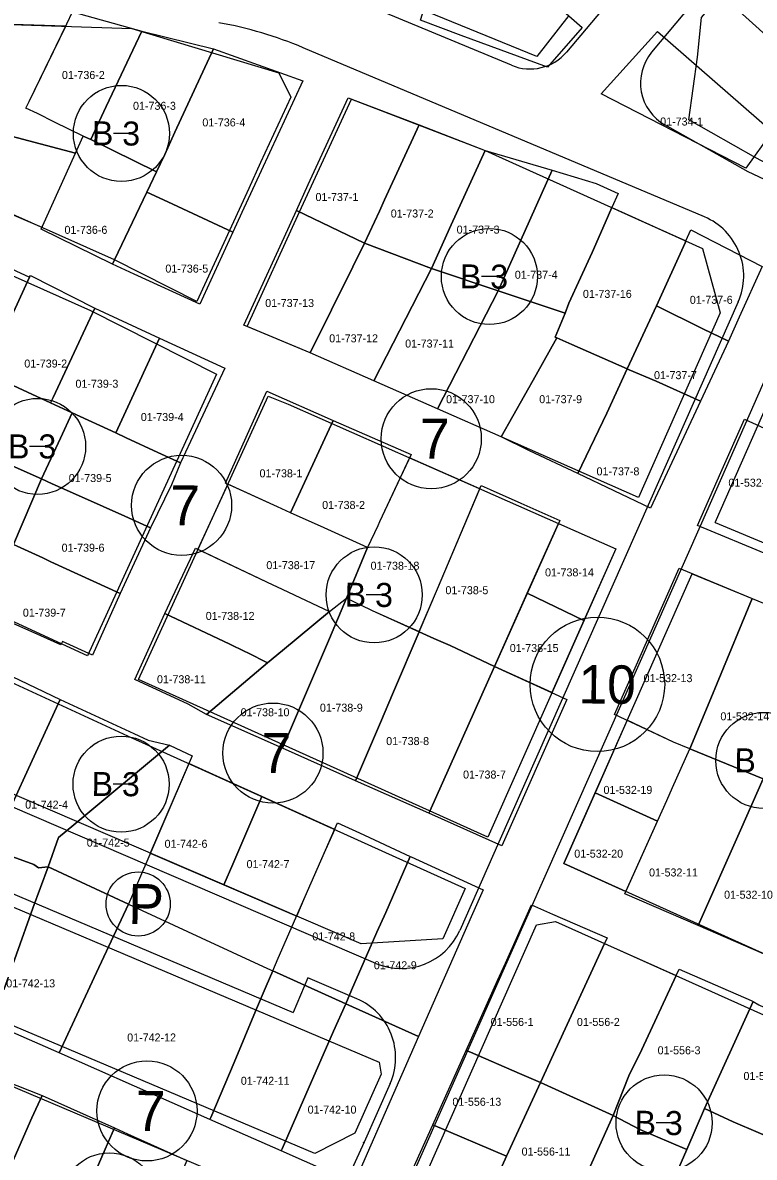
# Model space of a CAD drawing. Extents: x 413946 to 415528, y 4453939 to 4454944.
# Drawn here: x 415021.3 to 415112.6, y 4454500.5 to 4454642.2 of the extents above; entities that cross this region are included whole.
import ezdxf

# ---------------------------------------------------------------- set-up
doc = ezdxf.new("R2010")
doc.units = 0
for name, color, linetype in [('0_KADASTRO', 7, 'Continuous'), ('Level 27', 7, 'Continuous'), ('Level 28', 7, 'Continuous'), ('Level 29', 7, 'Continuous'), ('Level 32', 7, 'Continuous'), ('Level 48', 7, 'Continuous'), ('Level 58', 7, 'Continuous'), ('Level 62', 7, 'Continuous')]:
    doc.layers.add(name, color=color, linetype=linetype)

msp = doc.modelspace()

# ---------------------------------------------------------------- linework, layer by layer
at = {"layer": '0_KADASTRO'}
for points in [[(415115.36, 4454639.48), (415106.54, 4454647.45), (415113.99, 4454655.71), (415116, 4454657.93), (415124.8, 4454650), (415122.1, 4454646.99), (415120.05, 4454644.7)], [(415070.95, 4454642.51), (415075.05, 4454655.72), (415082.45, 4454649.24), (415091.13, 4454641.61), (415086.82, 4454636.63), (415076.04, 4454640.6)], [(415021.67, 4454631.53), (415022.08, 4454632.37), (415026.78, 4454642.05), (415027.49, 4454643.56), (415036.14, 4454641.12), (415031.69, 4454631.71), (415030.81, 4454629.85), (415029.75, 4454627.6), (415028.83, 4454628.04), (415025.24, 4454629.78), (415023.09, 4454630.83)], [(415027.86, 4454625.9), (415028.83, 4454628.04), (415025.24, 4454629.78), (415023.09, 4454630.83), (415021.67, 4454631.53), (415022.08, 4454632.37), (415026.63, 4454641.75), (415026.62, 4454641.75), (415016.04, 4454642.11), (415013.23, 4454639.28), (415012.73, 4454632.91), (415012.52, 4454629.92)], [(415029.75, 4454627.6), (415030.81, 4454629.85), (415031.69, 4454631.71), (415036.14, 4454641.12), (415045.11, 4454638.93), (415040.26, 4454628.5), (415039, 4454625.75), (415037.98, 4454623.58)], [(415100.53, 4454641.08), (415114.85, 4454628.62), (415111.59, 4454624.04), (415093.49, 4454633.29)], [(415036.76, 4454621.04), (415037.98, 4454623.58), (415039, 4454625.75), (415040.26, 4454628.5), (415045.11, 4454638.93), (415056.26, 4454634.95), (415051.05, 4454623.7), (415048.64, 4454618.49), (415047.49, 4454616.01), (415039.38, 4454619.81)], [(415055.44, 4454618.75), (415056.93, 4454621.99), (415061.9, 4454632.79), (415070.77, 4454629.44), (415066.45, 4454620.06), (415065.81, 4454618.66), (415063.97, 4454614.65)], [(415023.66, 4454616.66), (415023.92, 4454617.23), (415027.65, 4454625.44), (415027.86, 4454625.9), (415012.52, 4454629.92), (415011.93, 4454621.65)], [(415063.97, 4454614.65), (415065.81, 4454618.66), (415066.45, 4454620.06), (415070.77, 4454629.44), (415079.03, 4454626.25), (415074.79, 4454616.96), (415072.3, 4454611.5)], [(415023.55, 4454616.41), (415023.92, 4454617.23), (415027.65, 4454625.44), (415028.83, 4454628.04), (415029.75, 4454627.6), (415037.98, 4454623.58), (415036.76, 4454621.04), (415032.72, 4454612.58), (415032.46, 4454612.03)], [(415072.3, 4454611.5), (415074.79, 4454616.96), (415079.03, 4454626.25), (415087.37, 4454623.76), (415080.65, 4454608.72)], [(415080.65, 4454608.72), (415087.37, 4454623.76), (415092.87, 4454622.12), (415095.62, 4454620.85), (415094.85, 4454619.1), (415094.01, 4454617.19), (415092.37, 4454613.47), (415089.49, 4454607.16), (415089, 4454605.93)], [(415032.46, 4454612.03), (415032.72, 4454612.58), (415036.76, 4454621.04), (415039.38, 4454619.81), (415047.49, 4454616.01), (415043.37, 4454607.03), (415035.17, 4454610.79)], [(415055.44, 4454618.75), (415063.97, 4454614.65), (415062.5, 4454611.71), (415057.15, 4454600.97), (415048.86, 4454604.4), (415053.9, 4454615.38)], [(415087.97, 4454602.85), (415087.78, 4454602.93), (415089, 4454605.93), (415089.49, 4454607.16), (415092.37, 4454613.47), (415094.01, 4454617.19), (415094.85, 4454619.1), (415097.33, 4454617.98), (415100.48, 4454616.56), (415104.08, 4454614.93), (415103.99, 4454614.71), (415100.42, 4454606.84), (415096.74, 4454598.96), (415089.85, 4454602.02)], [(415100.42, 4454606.84), (415103.99, 4454614.71), (415104.08, 4454614.93), (415104.71, 4454616.31), (415113.6, 4454611.73), (415110.73, 4454605.43), (415109.43, 4454602.4), (415106.21, 4454603.96)], [(415009.62, 4454601.73), (415010.32, 4454607.12), (415011.82, 4454615.14), (415022.12, 4454610.39), (415018.76, 4454603.13), (415018.34, 4454602.22), (415016.61, 4454598.48), (415011.46, 4454600.87)], [(415057.15, 4454600.97), (415062.5, 4454611.71), (415063.97, 4454614.65), (415072.3, 4454611.5), (415065.11, 4454597.46)], [(415065.11, 4454597.46), (415072.3, 4454611.5), (415080.65, 4454608.72), (415073.07, 4454593.95)], [(415016.61, 4454598.48), (415018.34, 4454602.22), (415018.76, 4454603.13), (415022.12, 4454610.39), (415022.23, 4454610.62), (415030.28, 4454606.53), (415026.51, 4454598.51), (415025.05, 4454595.4), (415024.73, 4454594.72)], [(415073.07, 4454593.95), (415080.65, 4454608.72), (415089, 4454605.93), (415087.78, 4454602.93), (415087.97, 4454602.85), (415085.37, 4454598.23), (415081, 4454590.46)], [(415024.73, 4454594.72), (415025.05, 4454595.4), (415026.51, 4454598.51), (415030.28, 4454606.53), (415038.36, 4454602.78), (415034.13, 4454593.66), (415032.88, 4454590.96), (415027.43, 4454593.47)], [(415096.74, 4454598.96), (415100.42, 4454606.84), (415106.21, 4454603.96), (415109.43, 4454602.4), (415105.9, 4454594.94), (415100.36, 4454597.4), (415097.02, 4454598.84)], [(415081, 4454590.46), (415085.37, 4454598.23), (415087.97, 4454602.85), (415089.85, 4454602.02), (415096.74, 4454598.96), (415094.2, 4454593.42), (415090.59, 4454585.89), (415084.56, 4454588.73)], [(415009.23, 4454591.64), (415008.17, 4454592.12), (415010.24, 4454597.6), (415009.01, 4454597.98), (415009.62, 4454601.73), (415011.46, 4454600.87), (415016.61, 4454598.48), (415024.73, 4454594.72), (415027.43, 4454593.47), (415025.96, 4454590.3), (415023.6, 4454585.21), (415019.56, 4454587.03), (415017.82, 4454587.8)], [(415032.88, 4454590.96), (415034.13, 4454593.66), (415038.36, 4454602.78), (415046.52, 4454599.04), (415042.23, 4454589.89), (415040.98, 4454587.2), (415038.13, 4454588.52), (415034.18, 4454590.35)], [(415090.59, 4454585.89), (415094.2, 4454593.42), (415096.74, 4454598.96), (415097.02, 4454598.84), (415100.36, 4454597.4), (415105.9, 4454594.94), (415099.66, 4454581.55)], [(415046.57, 4454584.67), (415051.75, 4454596.16), (415060.02, 4454592.5), (415056.47, 4454584.77), (415054.71, 4454580.99), (415053.09, 4454581.73)], [(415023.6, 4454585.21), (415025.96, 4454590.3), (415027.43, 4454593.47), (415032.88, 4454590.96), (415034.18, 4454590.35), (415038.13, 4454588.52), (415040.98, 4454587.2), (415039.84, 4454584.47), (415037.24, 4454579.1), (415034.03, 4454580.54), (415028.62, 4454582.96), (415024.96, 4454584.6)], [(415006.86, 4454583.1), (415006.54, 4454583.24), (415009.23, 4454591.64), (415017.82, 4454587.8), (415019.56, 4454587.03), (415023.6, 4454585.21), (415020.1, 4454577.02), (415018.39, 4454577.81), (415015.35, 4454579.2)], [(415054.71, 4454580.99), (415056.47, 4454584.77), (415060.02, 4454592.5), (415069.79, 4454588.25), (415065.84, 4454579.85), (415065.6, 4454579.36), (415064.33, 4454576.65), (415058.91, 4454579.1)], [(415105.54, 4454579.41), (415108.46, 4454586.03), (415111.39, 4454592.66), (415120.88, 4454588.34), (415119.23, 4454584.59), (415118.25, 4454582.36), (415117.89, 4454582.49), (415114.57, 4454575.64)], [(415070.76, 4454566.14), (415073.05, 4454571.5), (415078.36, 4454583.98), (415069.59, 4454587.83), (415065.84, 4454579.85), (415065.6, 4454579.36), (415064.33, 4454576.65), (415061.7, 4454570.3), (415064.64, 4454568.9), (415064.92, 4454568.77), (415070.76, 4454566.14)], [(415020.1, 4454577.02), (415023.6, 4454585.21), (415024.96, 4454584.6), (415028.62, 4454582.96), (415034.03, 4454580.54), (415037.24, 4454579.1), (415033.45, 4454570.9), (415024.79, 4454574.87), (415023.76, 4454575.34)], [(415043.15, 4454576.42), (415052.51, 4454572), (415052.96, 4454571.79), (415059.57, 4454568.65), (415061.7, 4454570.3), (415064.33, 4454576.65), (415058.91, 4454579.1), (415054.71, 4454580.99), (415053.09, 4454581.73), (415046.86, 4454584.54)], [(415070.76, 4454566.13), (415073.05, 4454571.5), (415078.53, 4454584.38), (415079.63, 4454583.9), (415083.49, 4454582.2), (415088.35, 4454580.03), (415080.18, 4454561.79), (415074.63, 4454564.39), (415072.62, 4454565.3)], [(415084.28, 4454570.95), (415088.18, 4454579.64), (415095.32, 4454576.49), (415091.35, 4454567.53)], [(415016.08, 4454568.92), (415020.1, 4454577.02), (415023.76, 4454575.34), (415024.79, 4454574.87), (415033.45, 4454570.9), (415029.96, 4454563.19), (415026.22, 4454564.89), (415026.04, 4454564.49), (415022.71, 4454565.98)], [(415039.03, 4454568.42), (415042.83, 4454576.57), (415052.51, 4454572), (415052.96, 4454571.79), (415059.57, 4454568.65), (415053.72, 4454563.8), (415051.84, 4454562.24), (415049.39, 4454563.49), (415049.01, 4454563.67), (415047.13, 4454564.58)], [(415095.18, 4454555.79), (415097.76, 4454561.63), (415103.23, 4454574.05), (415112.36, 4454570.28), (415107.99, 4454559.71), (415107.19, 4454557.79), (415104.58, 4454551.48), (415102.56, 4454552.34)], [(415044.2, 4454555.78), (415045.01, 4454556.46), (415051.84, 4454562.24), (415053.72, 4454563.8), (415059.57, 4454568.65), (415061.7, 4454570.3), (415059.56, 4454565.27), (415058.07, 4454561.78), (415057.95, 4454561.5), (415053.7, 4454551.57)], [(415053.7, 4454551.57), (415057.95, 4454561.5), (415058.07, 4454561.78), (415059.56, 4454565.27), (415061.7, 4454570.3), (415064.64, 4454568.9), (415064.92, 4454568.77), (415070.76, 4454566.13), (415067.57, 4454558.64), (415065.94, 4454554.81), (415062.83, 4454547.5)], [(415080.18, 4454561.79), (415084.28, 4454570.95), (415091.35, 4454567.53), (415087.36, 4454558.52)], [(415104.58, 4454551.48), (415107.19, 4454557.79), (415107.99, 4454559.71), (415112.36, 4454570.28), (415121.57, 4454566.48), (415118.72, 4454559.66), (415117.15, 4454555.9), (415113.75, 4454547.75)], [(415039.03, 4454568.42), (415047.13, 4454564.58), (415049.01, 4454563.67), (415049.39, 4454563.49), (415051.84, 4454562.24), (415045.01, 4454556.46), (415044.2, 4454555.78), (415041.91, 4454557.06), (415035.25, 4454560.14)], [(415062.83, 4454547.5), (415065.94, 4454554.81), (415067.57, 4454558.64), (415070.76, 4454566.13), (415072.62, 4454565.3), (415074.63, 4454564.39), (415080.18, 4454561.79), (415072.09, 4454543.73), (415071.97, 4454543.45)], [(415071.97, 4454543.45), (415072.09, 4454543.73), (415080.18, 4454561.79), (415089.23, 4454557.67), (415081.11, 4454539.4)], [(415012.17, 4454549.47), (415014.08, 4454553.46), (415017.8, 4454561.52), (415025.95, 4454557.67), (415021.54, 4454548.04), (415019.78, 4454544.2), (415017.36, 4454546.51)], [(415017.37, 4454538.96), (415019.78, 4454544.2), (415021.54, 4454548.04), (415025.95, 4454557.67), (415035.14, 4454553.42), (415036.95, 4454552.58), (415039.59, 4454551.95), (415027.65, 4454542), (415025.75, 4454540.42), (415024.42, 4454536.76), (415023.25, 4454536.63), (415022.64, 4454537.04)], [(415096.76, 4454555.06), (415092.75, 4454545.99), (415100.54, 4454542.46), (415101.71, 4454545.06), (415102.43, 4454546.69), (415104.58, 4454551.48), (415102.56, 4454552.34)], [(415024.42, 4454536.76), (415025.75, 4454540.42), (415027.65, 4454542), (415039.59, 4454551.95), (415041.11, 4454551.25), (415042.43, 4454550.64), (415034.46, 4454532.11)], [(415096.48, 4454533.39), (415100.54, 4454542.46), (415101.71, 4454545.06), (415102.43, 4454546.69), (415104.58, 4454551.48), (415113.75, 4454547.75), (415110.91, 4454541.33), (415105.64, 4454529.43)], [(415037.19, 4454538.46), (415046.38, 4454534.51), (415047.5, 4454537.11), (415051.12, 4454545.53), (415051.12, 4454545.53), (415042.01, 4454549.65)], [(415105.64, 4454529.43), (415110.91, 4454541.33), (415113.75, 4454547.75), (415117.18, 4454546.26), (415122.75, 4454543.85), (415122.37, 4454542.9), (415121.4, 4454540.53), (415118.39, 4454533.13), (415115.04, 4454526), (415114.79, 4454525.5), (415113.77, 4454525.91)], [(415056.54, 4454533.04), (415058.96, 4454538.54), (415060.23, 4454541.42), (415060.23, 4454541.42), (415051.12, 4454545.53), (415047.5, 4454537.11), (415046.38, 4454534.51), (415055.48, 4454530.6)], [(415092.75, 4454545.99), (415088.84, 4454537.16), (415096.6, 4454533.67), (415100.54, 4454542.46)], [(415052.48, 4454523.77), (415053.17, 4454525.36), (415056.54, 4454533.04), (415060.59, 4454542.26), (415063.31, 4454541), (415069.67, 4454538.07), (415066.6, 4454531.05), (415065.51, 4454528.59), (415062.34, 4454521.37), (415061.6, 4454519.67)], [(415005.1, 4454520.71), (415011.02, 4454541.01), (415013.58, 4454540.18), (415017.37, 4454538.96), (415022.64, 4454537.04), (415023.25, 4454536.63), (415024.42, 4454536.76), (415022.54, 4454531.58), (415018.39, 4454520.13), (415017.34, 4454517.25), (415016.36, 4454517.53)], [(415061.6, 4454519.67), (415062.34, 4454521.37), (415065.51, 4454528.59), (415066.6, 4454531.05), (415069.67, 4454538.07), (415069.79, 4454538.01), (415078.75, 4454533.88), (415077.27, 4454530.5), (415070.71, 4454515.56)], [(415017.34, 4454517.25), (415018.39, 4454520.13), (415022.54, 4454531.58), (415024.42, 4454536.76), (415034.46, 4454532.11), (415030.48, 4454523.56), (415025.8, 4454513.52)], [(415025.8, 4454513.52), (415030.48, 4454523.56), (415034.46, 4454532.11), (415043.54, 4454527.91), (415047.41, 4454526.12), (415051.84, 4454524.07), (415052.48, 4454523.77), (415051.67, 4454521.86), (415050.35, 4454518.73), (415047.66, 4454512.34), (415044.75, 4454505.44), (415044.65, 4454505.2)], [(415076.66, 4454513.83), (415080.58, 4454522.57), (415081.56, 4454524.75), (415084.82, 4454532), (415087.45, 4454530.85), (415094.26, 4454527.89), (415093.94, 4454527.19), (415087.56, 4454513.35), (415085.93, 4454509.81), (415083.3, 4454510.95), (415077.18, 4454513.6)], [(415085.93, 4454509.81), (415087.56, 4454513.35), (415093.94, 4454527.19), (415102.87, 4454523.17), (415098.57, 4454513.94), (415096.97, 4454510.64), (415094.99, 4454505.7)], [(415044.65, 4454505.2), (415044.75, 4454505.44), (415047.66, 4454512.34), (415050.35, 4454518.73), (415051.67, 4454521.86), (415052.48, 4454523.77), (415061.6, 4454519.67), (415060.09, 4454516.24), (415056.61, 4454508.31), (415053.65, 4454501.56), (415053.53, 4454501.29)], [(415094.99, 4454505.7), (415096.97, 4454510.64), (415098.57, 4454513.94), (415102.87, 4454523.17), (415103.25, 4454523.97), (415112.26, 4454520.05), (415112.48, 4454519.95), (415106.43, 4454506.58), (415104.22, 4454501.46), (415098.34, 4454503.95)], [(415053.53, 4454501.29), (415053.65, 4454501.56), (415056.61, 4454508.31), (415060.09, 4454516.24), (415061.6, 4454519.67), (415070.71, 4454515.56), (415062.67, 4454497.25)], [(415106.43, 4454506.58), (415112.48, 4454519.95), (415113.2, 4454519.54), (415121.44, 4454515.67), (415122.34, 4454515.37), (415129.29, 4454512.09), (415123.36, 4454503.2), (415121.21, 4454500.06), (415120.08, 4454500.54), (415116.26, 4454502.23), (415110.01, 4454504.93)], [(415072.49, 4454504.56), (415076.66, 4454513.83), (415077.18, 4454513.6), (415083.3, 4454510.95), (415085.93, 4454509.81), (415081.68, 4454500.61)], [(415010.83, 4454491.95), (415012.21, 4454498.84), (415013.32, 4454502.54), (415015.95, 4454511.24), (415023.67, 4454508.22), (415022.42, 4454505.4), (415017.55, 4454494.39), (415015.65, 4454490.09), (415015.54, 4454489.85), (415011.18, 4454491.79)], [(415077.45, 4454491.43), (415081.14, 4454499.42), (415081.68, 4454500.61), (415085.93, 4454509.81), (415094.99, 4454505.7), (415090.25, 4454495.19), (415086.76, 4454487.44)], [(415015.54, 4454489.85), (415015.65, 4454490.09), (415017.55, 4454494.39), (415022.42, 4454505.4), (415023.67, 4454508.22), (415032.71, 4454504.16), (415031.57, 4454501.52), (415026.75, 4454490.37), (415024.89, 4454486.07), (415024.76, 4454485.76)], [(415103.22, 4454499.15), (415104.22, 4454501.46), (415106.43, 4454506.58), (415110.01, 4454504.93), (415116.26, 4454502.23), (415120.08, 4454500.54), (415121.21, 4454500.06), (415123.89, 4454498.65), (415127.99, 4454496.65), (415122.48, 4454489.57), (415121.66, 4454489.98), (415114.27, 4454493.68), (415111.25, 4454495.17), (415106.27, 4454497.52)], [(415086.76, 4454487.44), (415090.25, 4454495.19), (415094.99, 4454505.7), (415098.34, 4454503.95), (415104.22, 4454501.46), (415103.22, 4454499.15), (415099.94, 4454491.91), (415096.34, 4454484.18), (415096.06, 4454483.59)], [(415024.76, 4454485.76), (415024.89, 4454486.07), (415026.75, 4454490.37), (415031.57, 4454501.52), (415032.71, 4454504.16), (415034.35, 4454503.42), (415041.78, 4454500.08), (415039.22, 4454494.14), (415037.04, 4454489.09), (415034.08, 4454481.89), (415033.99, 4454481.65)], [(415068.46, 4454495.57), (415072.49, 4454504.56), (415081.68, 4454500.61), (415081.14, 4454499.42), (415077.45, 4454491.43)]]:
    msp.add_lwpolyline(points, close=True, dxfattribs=at)
at = {"layer": 'Level 27'}
for p, q in [((415045.46, 4454598.28), (415029.36, 4454563.12)), ((415035.71, 4454560.18), (415051.92, 4454595.56)), ((415057.73, 4454500.96), (415017.22, 4454518.11)), ((415019.24, 4454509.65), (415055.22, 4454494.42))]:
    msp.add_line(p, q, dxfattribs=at)
for points in [[(415089.45, 4454643.08), (415085.47, 4454637.96), (415053.82, 4454650.9), (415027.45, 4454655.67), (415025.49, 4454657.93)], [(415054.74, 4454632.9), (415050.98, 4454624.73), (415049.49, 4454621.48), (415043.01, 4454607.36)], [(415049.28, 4454604.23), (415055.85, 4454618.56), (415057.34, 4454621.8), (415062.32, 4454632.63)], [(415043.01, 4454607.36), (415032.72, 4454612.58), (415011.95, 4454621.82)], [(415011.68, 4454614.28), (415029.71, 4454606.26), (415045.46, 4454598.28)], [(415098.16, 4454582.89), (415081, 4454590.46), (415073.07, 4454593.95), (415065.11, 4454597.46), (415057.15, 4454600.97), (415049.28, 4454604.23)], [(415051.92, 4454595.56), (415054.4, 4454594.53), (415070.25, 4454587.54), (415078.18, 4454584.05), (415095.32, 4454576.49)], [(415107.73, 4454579.77), (415115.03, 4454576.75), (415124.27, 4454572.94), (415134.02, 4454568.83), (415145.58, 4454561.17)], [(415029.36, 4454563.12), (415005.12, 4454574.29)], [(415104.88, 4454573.37), (415112.36, 4454570.28), (415121.57, 4454566.48), (415130.7, 4454562.63), (415141.12, 4454555.73)], [(415008.89, 4454564.85), (415034.87, 4454552.88), (415076.52, 4454534.05)], [(415079.36, 4454540.45), (415035.71, 4454560.18)]]:
    msp.add_lwpolyline(points, dxfattribs=at)
at = {"layer": 'Level 28'}
for points in [[(415076.52, 4454534.05), (415073.73, 4454527.75), (415063.55, 4454527.13), (415003.48, 4454552.95)], [(414982.83, 4454547.52), (415065.8, 4454512.36), (415066.03, 4454510.87), (415062.76, 4454503.48), (415057.73, 4454500.96)]]:
    msp.add_lwpolyline(points, dxfattribs=at)
at = {"layer": 'Level 29'}
for p, q in [((415088.84, 4454537.16), (415104.88, 4454573.37)), ((415114.96, 4454525.41), (415088.84, 4454537.16)), ((415087.81, 4454529.94), (415132.98, 4454509.63))]:
    msp.add_line(p, q, dxfattribs=at)
for points in [[(415104.47, 4454630.04), (415105.56, 4454637.87), (415106.03, 4454642.86), (415108.13, 4454645.33), (415113.31, 4454651.53), (415117.57, 4454656.64), (415120.09, 4454659.56), (415124.45, 4454659.79)], [(415013.23, 4454639.28), (415016.04, 4454642.11), (415034.9, 4454641.47), (415053.27, 4454635.94), (415054.74, 4454632.9)], [(415062.32, 4454632.63), (415079.03, 4454626.25), (415106.17, 4454613.99), (415108.38, 4454605.96)], [(415117.78, 4454623.96), (415116.27, 4454623.5), (415112.84, 4454625.33), (415104.47, 4454630.04)], [(415108.38, 4454605.96), (415098.16, 4454582.89)], [(415107.73, 4454579.77), (415117.61, 4454602.12), (415124.26, 4454605.98)], [(415095.32, 4454576.49), (415079.36, 4454540.45)], [(415070.41, 4454495.58), (415085.45, 4454529.5), (415087.81, 4454529.94)]]:
    msp.add_lwpolyline(points, dxfattribs=at)
at = {"layer": 'Level 32'}
for p, q in [((415034.59, 4454628.35), (415032.59, 4454628.37)), ((415080.55, 4454610.48), (415078.55, 4454610.5)), ((415024.12, 4454589.27), (415022.12, 4454589.27)), ((415066.16, 4454570.72), (415064.16, 4454570.74)), ((415034.55, 4454547.08), (415032.55, 4454547.1)), ((415102.37, 4454504.77), (415100.37, 4454504.79))]:
    msp.add_line(p, q, dxfattribs=at)
for centre in [(415033.59, 4454628.36), (415079.55, 4454610.49), (415023.12, 4454589.27), (415065.16, 4454570.73), (415113.83, 4454550.05), (415033.55, 4454547.09), (415101.37, 4454504.78), (415032.07, 4454495.04)]:
    msp.add_circle(centre, 6, dxfattribs=at)
at = {"layer": 'Level 48'}
msp.add_circle((415035.68, 4454532.12), 4, dxfattribs=at)
at = {"layer": 'Level 58'}
for centre, radius in [((415072.29, 4454590.23), 6.25), ((415041.1, 4454581.91), 6.25), ((415093.04, 4454559.55), 8.4), ((415052.51, 4454550.97), 6.25), ((415036.78, 4454506.28), 6.25)]:
    msp.add_circle(centre, radius, dxfattribs=at)
at = {"layer": 'Level 62'}
for p, q in [((415084.39, 4454530.83), (415106.07, 4454579.73)), ((415056.89, 4454522.92), (415055.04, 4454518.55))]:
    msp.add_line(p, q, dxfattribs=at)
for points in [[(415120.39, 4454675.62), (415089.18, 4454638.52)], [(415099.82, 4454638.5), (415111.77, 4454652.81), (415116.04, 4454657.93), (415123.81, 4454667.07)], [(415082.31, 4454636.87), (415058.29, 4454646.88)], [(415106.41, 4454617.93), (415056.28, 4454639.07)], [(415123.4, 4454618.15), (415111.88, 4454623.58), (415101.48, 4454629.42)], [(415110.62, 4454607.32), (415099.53, 4454582.29)], [(415106.07, 4454579.73), (415116.21, 4454602.66)], [(415099.53, 4454582.29), (415080.73, 4454539.85)], [(415065.37, 4454524.71), (415002.89, 4454551.57)], [(414998.92, 4454542.33), (415055.04, 4454518.55)], [(415080.73, 4454539.85), (415075.85, 4454528.82)], [(415069.04, 4454496.18), (415084.39, 4454530.83)], [(415062.99, 4454520.29), (415056.89, 4454522.92)], [(415067.15, 4454509.71), (415063.92, 4454502.38), (415063.74, 4454502.29)], [(415063.92, 4454502.38), (415053.13, 4454478.8)]]:
    msp.add_lwpolyline(points, dxfattribs=at)
for centre, radius, start, end in [((415036.86, 4454592.99), 50, 67.1445, 79.7424), ((415084.62, 4454642.41), 6, 247.3839, 319.5469), ((415104.42, 4454634.65), 6, 140.1372, 240.6556), ((415103.31, 4454610.56), 8, 336.1063, 67.1434), ((415068.53, 4454532.06), 8, 246.7438, 336.1049), ((415059.84, 4454512.94), 8, 336.172, 66.7459)]:
    msp.add_arc(centre, radius, start, end, dxfattribs=at)

# ---------------------------------------------------------------- texts
at = {"layer": '0_KADASTRO'}
for s, p in [('01-736-2', (415026.16, 4454635.16)), ('01-736-3', (415035.04, 4454631.31)), ('01-736-4', (415043.7, 4454629.24)), ('01-734-1', (415100.88, 4454629.35)), ('01-737-1', (415057.83, 4454619.92)), ('01-737-2', (415067.23, 4454617.86)), ('01-736-6', (415026.48, 4454615.82)), ('01-737-3', (415075.46, 4454615.85)), ('01-736-5', (415039.08, 4454610.98)), ('01-737-4', (415082.72, 4454610.21)), ('01-737-16', (415091.23, 4454607.82)), ('01-737-13', (415051.55, 4454606.68)), ('01-737-6', (415104.58, 4454607.08)), ('01-737-12', (415059.54, 4454602.27)), ('01-737-11', (415069.03, 4454601.62)), ('01-739-2', (415021.46, 4454599.12)), ('01-737-7', (415100.11, 4454597.67)), ('01-739-3', (415027.85, 4454596.6)), ('01-737-10', (415074.14, 4454594.67)), ('01-737-9', (415085.77, 4454594.67)), ('01-739-4', (415036.01, 4454592.44)), ('01-739-5', (415027.01, 4454584.82)), ('01-738-1', (415050.84, 4454585.41)), ('01-737-8', (415092.93, 4454585.66)), ('01-532-18', (415109.4, 4454584.24)), ('01-738-2', (415058.66, 4454581.46)), ('01-739-6', (415026.12, 4454576.12)), ('01-738-17', (415051.69, 4454573.94)), ('01-738-18', (415064.71, 4454573.87)), ('01-738-14', (415086.5, 4454573.04)), ('01-738-5', (415074.06, 4454570.81)), ('01-739-7', (415021.28, 4454568.01)), ('01-738-12', (415044.12, 4454567.6)), ('01-738-15', (415082.09, 4454563.59)), ('01-738-11', (415038.03, 4454559.69)), ('01-532-13', (415098.81, 4454559.83)), ('01-738-10', (415048.48, 4454555.57)), ('01-738-9', (415058.38, 4454556.14)), ('01-532-14', (415108.4, 4454555.06)), ('01-738-8', (415066.66, 4454551.97)), ('01-738-7', (415076.26, 4454547.79)), ('01-532-19', (415093.8, 4454545.87)), ('01-742-4', (415021.57, 4454544.03)), ('01-742-5', (415029.26, 4454539.29)), ('01-742-6', (415038.98, 4454539.14)), ('01-532-20', (415090.15, 4454537.91)), ('01-742-7', (415049.22, 4454536.6)), ('01-532-11', (415099.49, 4454535.56)), ('01-532-10', (415108.86, 4454532.78)), ('01-742-8', (415057.43, 4454527.57)), ('01-742-9', (415065.12, 4454523.97)), ('01-742-13', (415019.21, 4454521.71)), ('01-556-1', (415079.71, 4454516.89)), ('01-556-2', (415090.48, 4454516.89)), ('01-742-12', (415034.31, 4454514.95)), ('01-556-3', (415100.56, 4454513.35)), ('01-556-4', (415111.28, 4454510.14)), ('01-742-11', (415048.5, 4454509.54)), ('01-556-13', (415074.93, 4454506.92)), ('01-742-10', (415056.85, 4454505.94)), ('01-556-11', (415083.57, 4454500.7))]:
    msp.add_text(s, height=1, dxfattribs=at).set_placement(p)
at = {"layer": 'Level 32'}
for p in [(415029.89, 4454626.9), (415075.85, 4454609.02), (415061.47, 4454569.27), (415110.14, 4454548.58), (415029.85, 4454545.63), (415097.67, 4454503.31)]:
    msp.add_text('B 3', height=3, rotation=359.4141, dxfattribs=at).set_placement(p)
msp.add_text('B 3', height=3, dxfattribs=at).set_placement((415019.43, 4454587.77))
at = {"layer": 'Level 48'}
msp.add_text('P', height=5, rotation=359.4141, dxfattribs=at).set_placement((415034.42, 4454529.63))
at = {"layer": 'Level 58'}
msp.add_text('7', height=5, dxfattribs=at).set_placement((415070.87, 4454587.73))
for s, height, p in [('7', 5, (415039.66, 4454579.42)), ('10', 4.8, (415090.67, 4454557.18)), ('7', 5, (415051.06, 4454548.49)), ('7', 5, (415035.34, 4454503.8))]:
    msp.add_text(s, height=height, rotation=359.4141, dxfattribs=at).set_placement(p)

doc.saveas('drawing.dxf')
